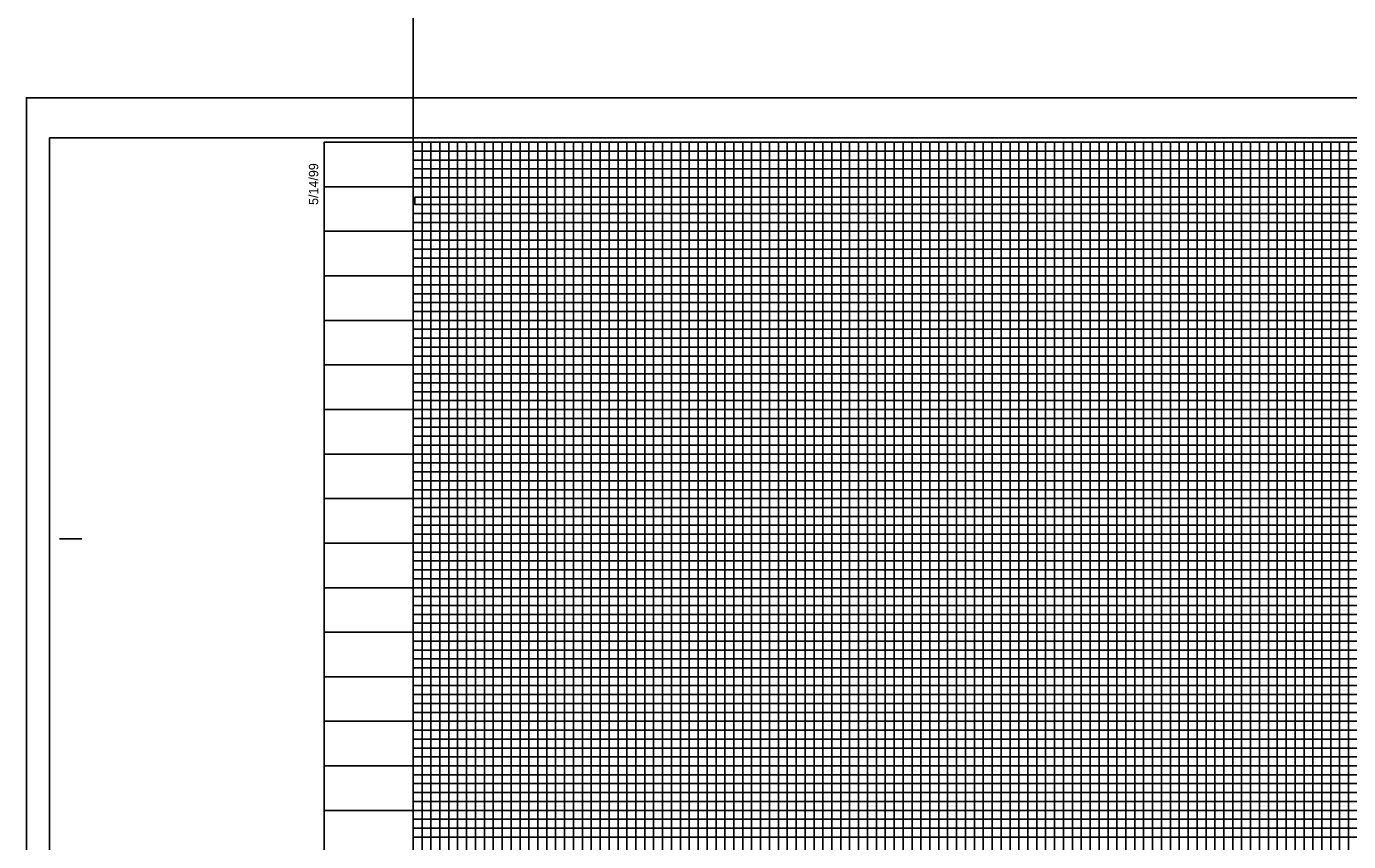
# Model space of a CAD drawing. Extents: x 2345490 to 2445302, y 465165 to 573888.
# Drawn here: x 2410678 to 2411420, y 545488 to 545946 of the extents above; entities that cross this region are included whole.
import ezdxf

# ---------------------------------------------------------------- set-up
doc = ezdxf.new("R2010")
doc.units = 0
for name, color, linetype in [('Old_Level_18', 7, 'Continuous'), ('Old_Level_41', 7, 'Continuous'), ('Old_Level_42', 7, 'Continuous'), ('Old_Level_43', 7, 'Continuous'), ('Old_Level_50', 7, 'Continuous'), ('Old_Level_51', 7, 'Continuous'), ('Old_Level_63', 7, 'Continuous')]:
    doc.layers.add(name, color=color, linetype=linetype)

msp = doc.modelspace()

# ---------------------------------------------------------------- linework, layer by layer
at = {"layer": 'Old_Level_18'}
msp.add_lwpolyline([(2412345.325, 545880.52975), (2410845.325, 545880.52975), (2410845.325, 544830.52975), (2412345.325, 544830.52975)], close=True, dxfattribs=at)
at = {"layer": 'Old_Level_41'}
msp.add_line((2410696.825, 545658.02975), (2410709.325, 545658.02975), dxfattribs=at)
for points in [[(2410845.325, 545880.52975), (2410895.325, 545880.52975), (2410895.325, 544855.52975), (2410945.325, 544855.52975), (2410945.325, 545880.52975), (2410995.325, 545880.52975), (2410995.325, 544855.52975), (2411045.325, 544855.52975), (2411045.325, 545880.52975), (2411095.325, 545880.52975), (2411095.325, 544855.52975), (2411145.325, 544855.52975), (2411145.325, 545880.52975), (2411195.325, 545880.52975), (2411195.325, 544855.52975), (2411245.325, 544855.52975), (2411245.325, 545880.52975), (2411295.325, 545880.52975), (2411295.325, 544855.52975), (2411345.325, 544855.52975), (2411345.325, 545880.52975), (2411395.325, 545880.52975), (2411395.325, 544855.52975), (2411445.325, 544855.52975)], [(2410920.325, 544855.52975), (2410920.325, 545880.52975), (2410970.325, 545880.52975), (2410970.325, 544855.52975), (2411020.325, 544855.52975), (2411020.325, 545880.52975), (2411070.325, 545880.52975), (2411070.325, 544855.52975), (2411120.325, 544855.52975), (2411120.325, 545880.52975), (2411170.325, 545880.52975), (2411170.325, 544855.52975), (2411220.325, 544855.52975), (2411220.325, 545880.52975), (2411270.325, 545880.52975), (2411270.325, 544855.52975), (2411320.325, 544855.52975), (2411320.325, 545880.52975), (2411370.325, 545880.52975), (2411370.325, 544855.52975), (2411420.325, 544855.52975), (2411420.325, 545880.52975), (2411470.325, 545880.52975)], [(2410845.325, 545830.52975), (2412145.275, 545830.52975)], [(2412145.275, 545780.52975), (2410845.325, 545780.52975), (2410845.325, 545730.47975), (2412345.325, 545730.47975)], [(2412345.325, 545705.52975), (2410845.325, 545705.52975), (2410845.325, 545755.52975), (2412145.275, 545755.52975)], [(2412345.325, 545680.52975), (2410845.325, 545680.52975), (2410845.325, 545630.52975), (2412345.325, 545630.52975)], [(2412345.325, 545605.52975), (2410845.325, 545605.52975), (2410845.325, 545655.52975), (2412345.325, 545655.52975)], [(2412345.325, 545580.52975), (2410845.325, 545580.52975), (2410845.325, 545530.52975), (2412345.325, 545530.52975)]]:
    msp.add_lwpolyline(points, dxfattribs=at)
at = {"layer": 'Old_Level_42'}
for points in [[(2412145.275, 545805.52975), (2410845.425, 545805.52975), (2410845.425, 545855.47975), (2412145.275, 545855.47975)], [(2412345.325, 545505.52975), (2410845.325, 545505.52975), (2410845.325, 545555.52975), (2412345.325, 545555.52975)]]:
    msp.add_lwpolyline(points, dxfattribs=at)
at = {"layer": 'Old_Level_43'}
for p, q in [((2412295.325, 545700.52975), (2410895.325, 545700.52975)), ((2410895.325, 545700.52975), (2410895.325, 545695.52975)), ((2410895.325, 545695.52975), (2412295.325, 545695.52975)), ((2412295.325, 545675.52975), (2410895.325, 545675.52975))]:
    msp.add_line(p, q, dxfattribs=at)
for points in [[(2410900.325, 545880.52975), (2410905.325, 545880.52975), (2410910.325, 545880.52975), (2410915.325, 545880.52975), (2410925.325, 545880.52975), (2410892.275, 545880.52975), (2410897.275, 545880.52975), (2410855.325, 545880.52975), (2410860.325, 545880.52975), (2410865.325, 545880.52975), (2410875.325, 545880.52975), (2410880.325, 545880.52975), (2410885.325, 545880.52975), (2410890.325, 545880.52975), (2410900.325, 545880.52975), (2410900.325, 544855.52975)], [(2412145.275, 545875.52975), (2410895.325, 545875.52975), (2410895.325, 545870.52975), (2412145.275, 545870.52975)], [(2410905.325, 544855.52975), (2410905.325, 545880.52975), (2410910.325, 545880.52975), (2410910.325, 544855.52975)], [(2410915.325, 544855.52975), (2410915.325, 545880.52975), (2410925.325, 545880.52975), (2410925.325, 544855.52975)], [(2410930.325, 544855.52975), (2410930.325, 545880.52975), (2410935.325, 545880.52975), (2410935.325, 544855.52975)], [(2410940.325, 544855.52975), (2410940.325, 545880.52975), (2410950.325, 545880.52975), (2410950.325, 544855.52975)], [(2410955.325, 544855.52975), (2410955.325, 545880.52975), (2410960.325, 545880.52975), (2410960.325, 544855.52975)], [(2410965.325, 544855.52975), (2410965.325, 545880.52975), (2410975.325, 545880.52975), (2410975.325, 544855.52975)], [(2410980.325, 544855.52975), (2410980.325, 545880.52975), (2410985.325, 545880.52975), (2410985.325, 544855.52975)], [(2410990.325, 544855.52975), (2410990.325, 545880.52975), (2411000.325, 545880.52975), (2411000.325, 544855.52975)], [(2411005.325, 544855.52975), (2411005.325, 545880.52975), (2411010.325, 545880.52975), (2411010.325, 544855.52975)], [(2411015.325, 544855.52975), (2411015.325, 545880.52975), (2411025.325, 545880.52975), (2411025.325, 544855.52975)], [(2411030.325, 544855.52975), (2411030.325, 545880.52975), (2411035.325, 545880.52975), (2411035.325, 544855.52975)], [(2411040.325, 544855.52975), (2411040.325, 545880.52975), (2411050.325, 545880.52975), (2411050.325, 544855.52975)], [(2411055.325, 544855.52975), (2411055.325, 545880.52975), (2411060.325, 545880.52975), (2411060.325, 544855.52975)], [(2411065.325, 544855.52975), (2411065.325, 545880.52975), (2411075.325, 545880.52975), (2411075.325, 544855.52975)], [(2411080.325, 544855.52975), (2411080.325, 545880.52975), (2411085.325, 545880.52975), (2411085.325, 544855.52975)], [(2411090.325, 544855.52975), (2411090.325, 545880.52975), (2411100.325, 545880.52975), (2411100.325, 544855.52975)], [(2411105.325, 544855.52975), (2411105.325, 545880.52975), (2411105.325, 545880.52975), (2411110.325, 545880.52975), (2411110.325, 544855.52975)], [(2411115.325, 544855.52975), (2411115.325, 545880.52975), (2411125.325, 545880.52975), (2411125.325, 544855.52975)], [(2411130.325, 544855.52975), (2411130.325, 545880.52975), (2411135.325, 545880.52975), (2411135.325, 544855.52975)], [(2411140.325, 544855.52975), (2411140.325, 545880.52975), (2411150.325, 545880.52975), (2411150.325, 544855.52975)], [(2411155.325, 544855.52975), (2411155.325, 545880.52975), (2411160.325, 545880.52975), (2411160.325, 544855.52975)], [(2411165.325, 544855.52975), (2411165.325, 545880.52975), (2411175.325, 545880.52975), (2411175.325, 544855.52975)], [(2411180.325, 544855.52975), (2411180.325, 545880.52975), (2411185.325, 545880.52975), (2411185.325, 544855.52975)], [(2411190.325, 544855.52975), (2411190.325, 545880.52975), (2411200.325, 545880.52975), (2411200.325, 544855.52975)], [(2411205.325, 544855.52975), (2411205.325, 545880.52975), (2411210.325, 545880.52975), (2411210.325, 544855.52975)], [(2411215.325, 544855.52975), (2411215.325, 545880.52975), (2411225.325, 545880.52975), (2411225.325, 544855.52975)], [(2411230.325, 545880.52975), (2411230.325, 544855.52975), (2411235.325, 544855.52975), (2411235.325, 545880.52975)], [(2411230.325, 545879.92975), (2411230.325, 544855.52975), (2411235.325, 544855.52975), (2411235.325, 545879.92975)], [(2411240.325, 544855.52975), (2411240.325, 545880.52975), (2411250.325, 545880.52975), (2411250.325, 544855.52975)], [(2411255.325, 544855.52975), (2411255.325, 545880.52975), (2411260.325, 545880.52975), (2411260.325, 544855.52975)], [(2411265.325, 544855.52975), (2411265.325, 545880.52975), (2411275.325, 545880.52975), (2411275.325, 544855.52975)], [(2411280.325, 544855.52975), (2411280.325, 545880.52975), (2411285.325, 545880.52975), (2411285.325, 544855.52975)], [(2411290.325, 544855.52975), (2411290.325, 545880.52975), (2411300.325, 545880.52975), (2411300.325, 544855.52975)], [(2411305.325, 544855.52975), (2411305.325, 545880.52975), (2411310.325, 545880.52975), (2411310.325, 544855.52975)], [(2411315.325, 544855.52975), (2411315.325, 545880.52975), (2411325.325, 545880.52975), (2411325.325, 544855.52975)], [(2411330.325, 544855.52975), (2411330.325, 545880.52975), (2411335.325, 545880.52975), (2411335.325, 544855.52975)], [(2411340.325, 544855.52975), (2411340.325, 545880.52975), (2411350.325, 545880.52975), (2411350.325, 544855.52975)], [(2411355.325, 544855.52975), (2411355.325, 545880.52975), (2411360.325, 545880.52975), (2411360.325, 544855.52975)], [(2411365.325, 544855.52975), (2411365.325, 545880.52975), (2411375.325, 545880.52975), (2411375.325, 544855.52975)], [(2411380.325, 545880.52975), (2411380.325, 544855.52975), (2411385.325, 544855.52975), (2411385.325, 545880.52975), (2411390.325, 545880.52975), (2411390.325, 544855.52975), (2411400.325, 544855.52975), (2411400.325, 545880.52975), (2411405.325, 545880.52975), (2411405.325, 544855.52975), (2411410.325, 544855.52975), (2411410.325, 545880.52975), (2411415.325, 545880.52975), (2411415.325, 544855.52975)], [(2412145.275, 545865.52975), (2410895.325, 545865.52975), (2410895.325, 545860.52975), (2412145.275, 545860.52975)], [(2412145.275, 545849.77975), (2410896.325, 545849.77975), (2410896.325, 545845.52975), (2412145.275, 545845.52975)], [(2412145.275, 545840.52975), (2410895.325, 545840.52975), (2410895.325, 545835.52975), (2412145.275, 545835.52975)], [(2412145.275, 545825.52975), (2410895.325, 545825.52975), (2410895.325, 545820.52975), (2412145.275, 545820.52975)], [(2412145.275, 545815.52975), (2410895.325, 545815.52975), (2410895.325, 545810.52975), (2412145.275, 545810.52975)], [(2412145.275, 545800.52975), (2410895.325, 545800.52975), (2410895.325, 545795.52975), (2412145.275, 545795.52975)], [(2412145.275, 545790.52975), (2410895.325, 545790.52975), (2410895.325, 545785.52975), (2412145.275, 545785.52975)], [(2412145.275, 545775.52975), (2410895.325, 545775.52975), (2410895.325, 545770.52975), (2412145.275, 545770.52975)], [(2412145.275, 545765.52975), (2410895.325, 545765.52975), (2410895.325, 545760.52975), (2412145.275, 545760.52975)], [(2412145.275, 545750.52975), (2410895.325, 545750.52975), (2410895.325, 545745.52975), (2412145.275, 545745.52975)], [(2412295.325, 545740.52975), (2410895.325, 545740.52975), (2410895.325, 545740.52975), (2410895.325, 545720.52975), (2412295.325, 545720.52975)], [(2410895.325, 545735.52975), (2412295.325, 545735.52975)], [(2412295.325, 545725.52975), (2410895.325, 545725.52975)], [(2412295.325, 545715.52975), (2410895.325, 545715.52975), (2410895.325, 545710.52975), (2412295.325, 545710.52975)], [(2412295.325, 545690.52975), (2410895.325, 545690.52975), (2410895.325, 545685.52975), (2412295.325, 545685.52975)], [(2412295.325, 545670.52975), (2410895.325, 545670.52975), (2410895.325, 545665.52975), (2412295.325, 545665.52975)], [(2412295.325, 545660.52975), (2410895.325, 545660.52975)], [(2410895.325, 545650.52975), (2412295.325, 545650.52975)], [(2412295.325, 545645.52975), (2410895.325, 545645.52975), (2410895.325, 545640.52975), (2412295.325, 545640.52975)], [(2412295.325, 545635.52975), (2410895.325, 545635.52975), (2410895.325, 545625.52975), (2412295.325, 545625.52975)], [(2412295.325, 545620.52975), (2410895.325, 545620.52975), (2410895.325, 545615.52975), (2412295.325, 545615.52975)], [(2412295.325, 545610.52975), (2410895.325, 545610.52975), (2410895.325, 545600.52975), (2412295.325, 545600.52975)], [(2412295.325, 545595.52975), (2410895.325, 545595.52975), (2410895.325, 545590.52975), (2412295.325, 545590.52975)], [(2412295.325, 545585.52975), (2410895.325, 545585.52975), (2410895.325, 545575.52975), (2412295.325, 545575.52975)], [(2412295.325, 545570.52975), (2410895.325, 545570.52975), (2410895.325, 545565.52975), (2412295.325, 545565.52975)], [(2412295.325, 545560.52975), (2410895.325, 545560.52975), (2410895.325, 545550.52975), (2412295.325, 545550.52975)], [(2412295.325, 545545.52975), (2410895.325, 545545.52975), (2410895.325, 545540.52975), (2412295.325, 545540.52975)], [(2412295.325, 545535.52975), (2410895.325, 545535.52975), (2410895.325, 545525.52975), (2412295.325, 545525.52975)], [(2412295.325, 545520.52975), (2410895.325, 545520.52975), (2410895.325, 545515.52975), (2412295.325, 545515.52975)], [(2412295.325, 545510.52975), (2410895.325, 545510.52975), (2410895.325, 545500.52975), (2412295.325, 545500.52975)], [(2412295.325, 545495.52975), (2410895.325, 545495.52975), (2410895.325, 545490.52975), (2412295.325, 545490.52975)]]:
    msp.add_lwpolyline(points, dxfattribs=at)
at = {"layer": 'Old_Level_50'}
msp.add_lwpolyline([(2412357.825, 545883.07975), (2410691.325, 545883.07975), (2410691.325, 544827.97975), (2412357.825, 544827.97975)], close=True, dxfattribs=at)
at = {"layer": 'Old_Level_51'}
msp.add_lwpolyline([(2412362.325, 545905.52975), (2410678.325, 545905.52975), (2410678.325, 544805.52975), (2412362.325, 544805.52975)], close=True, dxfattribs=at)
at = {"layer": 'Old_Level_63'}
msp.add_line((2410895.325, 544855.52975), (2410895.325, 547355.52975), dxfattribs=at)

# ---------------------------------------------------------------- texts
at = {"layer": 'Old_Level_41'}
msp.add_text('5/14/99', height=5.25, rotation=90, dxfattribs=at).set_placement((2410842.075, 545845.32975))

doc.saveas('drawing.dxf')
